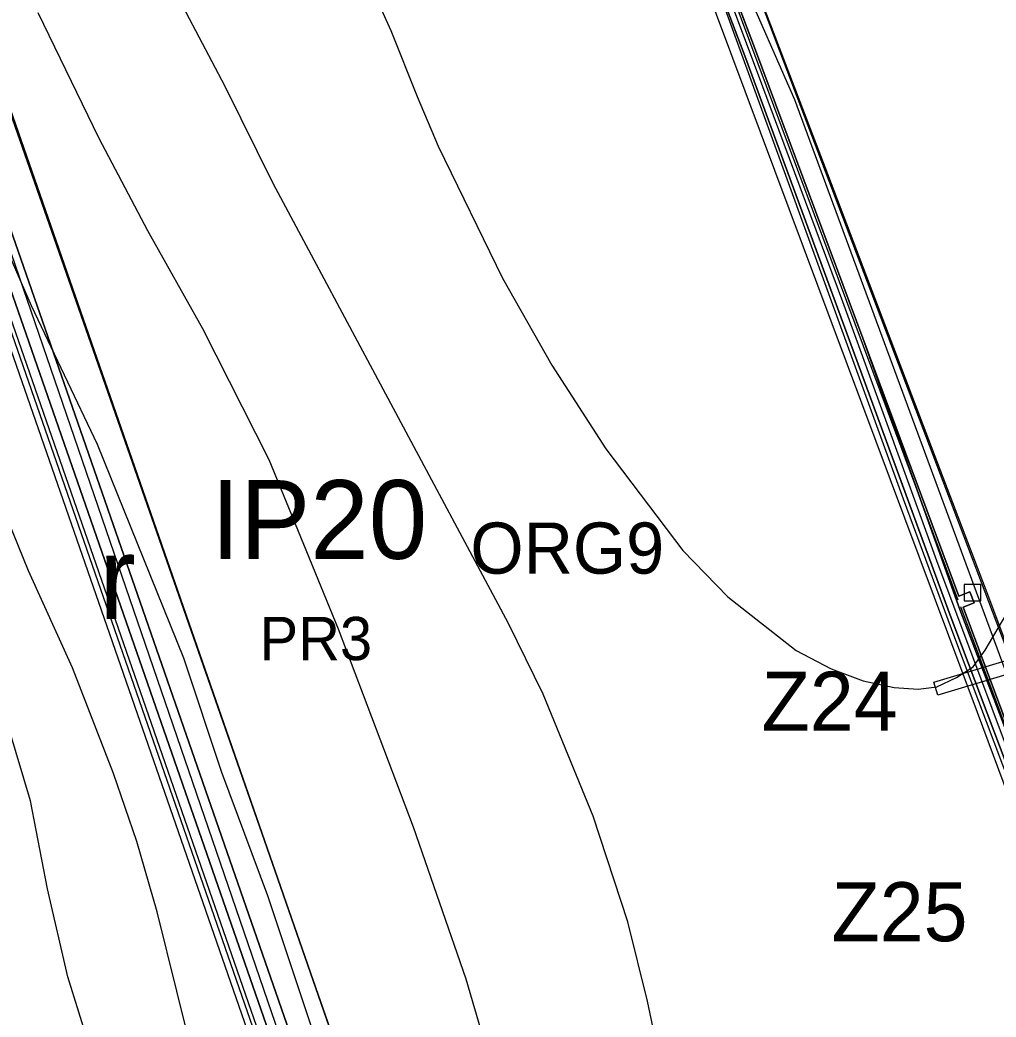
# Model space of a CAD drawing. Extents: x -1900516 to -575031, y -3809306 to -1157387.
# Drawn here: x -577640.4 to -577392.2, y -1160178.7 to -1159925.3 of the extents above; entities that cross this region are included whole.
import ezdxf

# ---------------------------------------------------------------- set-up
doc = ezdxf.new("R2010")
doc.units = 0
for name, color, linetype in [('01_PARCELY_NÁVRH_PC', 7, 'Continuous'), ('01_PARCELY_NÁVRH_ZPF', 7, 'Continuous'), ('01_PARCELY_NÁVRH_ŽP', 7, 'Continuous'), ('01_PRVKY PSZ', 7, 'Continuous'), ('01_VRSTEVNICE', 7, 'Continuous'), ('02_KULTURY STAV', 7, 'Continuous'), ('03_PC_NÁVRH', 7, 'Continuous'), ('03_PC_OBJEKTY_NÁVRH', 7, 'Continuous'), ('04_ZPF_OP_ORGAN', 7, 'Continuous'), ('04_ZPF_OP_TECH', 7, 'Continuous'), ('06_ÚSES_IP', 7, 'Continuous')]:
    doc.layers.add(name, color=color, linetype=linetype)

msp = doc.modelspace()

# ---------------------------------------------------------------- linework, layer by layer
at = {"layer": '01_PARCELY_NÁVRH_PC'}
for points in [[(-577753.04, -1159687.32), (-577664.31, -1159942.39), (-577575.58, -1160197.46), (-577415.22, -1160739.77)], [(-577411.01, -1160741.1), (-577572.25, -1160196.39), (-577749.83, -1159685.88)], [(-577339.4, -1160255.88), (-577396.93, -1160101.31), (-577466.92, -1159914.04)], [(-577460.31, -1159914.61), (-577453.33, -1159932.98), (-577439.7, -1159969.56), (-577426.08, -1160006.13), (-577401.63, -1160071.68), (-577398.83, -1160070.6), (-577397.75, -1160073.4), (-577400.55, -1160074.48), (-577370.3, -1160155.56)]]:
    msp.add_lwpolyline(points, dxfattribs=at)
at = {"layer": '01_PARCELY_NÁVRH_ZPF'}
msp.add_lwpolyline([(-577839, -1159515.78), (-577830.98, -1159509.8), (-577735.67, -1159680.95), (-577558.23, -1160191.06), (-577396.61, -1160736.87), (-577406.21, -1160739.69), (-577567.67, -1160194.34), (-577745.11, -1159684.23)], close=True, dxfattribs=at)
at = {"layer": '01_PARCELY_NÁVRH_ŽP'}
msp.add_lwpolyline([(-577843.01, -1159518.77), (-577839, -1159515.78), (-577745.11, -1159684.23), (-577567.67, -1160194.34), (-577406.21, -1160739.69), (-577411.01, -1160741.1), (-577572.25, -1160196.39), (-577749.83, -1159685.88)], close=True, dxfattribs=at)
for points in [[(-577370.3, -1160155.56), (-577400.55, -1160074.48), (-577397.75, -1160073.4), (-577398.83, -1160070.6), (-577401.63, -1160071.68), (-577426.08, -1160006.13), (-577431.84, -1159990.66), (-577432.89, -1159987.84), (-577439.7, -1159969.56), (-577453.33, -1159932.98), (-577460.31, -1159914.61)], [(-577452.6, -1159918.5), (-577435.76, -1159962.64), (-577418.93, -1160006.79), (-577406.38, -1160039.66), (-577393.83, -1160072.53), (-577378.66, -1160113.06)]]:
    msp.add_lwpolyline(points, dxfattribs=at)
at = {"layer": '01_PRVKY PSZ'}
msp.add_lwpolyline([(-577400.3, -1160072.94), (-577396.08, -1160072.94), (-577396.08, -1160068.72), (-577400.3, -1160068.72)], close=True, dxfattribs=at)
at = {"layer": '01_VRSTEVNICE'}
for points in [[(-577388.49, -1160352.19), (-577400.24, -1160353.87), (-577408.07, -1160353.03), (-577413.94, -1160351.07), (-577423.87, -1160344.08), (-577430.16, -1160337.93), (-577437.71, -1160328.98), (-577446.8, -1160315.56), (-577453.79, -1160299.9), (-577457.42, -1160288.72), (-577468.75, -1160239.5), (-577476.58, -1160194.76), (-577480.78, -1160174.62), (-577485.81, -1160154.49), (-577494.62, -1160127.64), (-577507.34, -1160096.6), (-577516.15, -1160078.7), (-577575.99, -1159966.85), (-577588.16, -1159942.24), (-577608.01, -1159904.49)], [(-577555.58, -1159907), (-577546.07, -1159927.98), (-577539.36, -1159944.76), (-577534.05, -1159957.34), (-577517.69, -1159990.9), (-577505.1, -1160012.99), (-577491.4, -1160034.24), (-577471.83, -1160060.11), (-577460.36, -1160071.85), (-577443.02, -1160085.55), (-577434.08, -1160090.17), (-577425.96, -1160093.25), (-577418.14, -1160094.92), (-577412.02, -1160095.37), (-577407.23, -1160094.73), (-577402.27, -1160092.38), (-577397.98, -1160089.69), (-577394.93, -1160085.42), (-577388.35, -1160074.23)], [(-577676.24, -1159908.96), (-577637.51, -1159997.89), (-577620.74, -1160033.12), (-577598.78, -1160087.37), (-577589.14, -1160116.46), (-577577.39, -1160147.78), (-577564.25, -1160187.21), (-577550.41, -1160232.23), (-577540.9, -1160259.63), (-577525.52, -1160317.24), (-577518.67, -1160337.37), (-577510, -1160359.74), (-577501.19, -1160379.88), (-577490.14, -1160401.97), (-577460.08, -1160458.74), (-577450.01, -1160482.23), (-577437.01, -1160520.26), (-577430.3, -1160533.68), (-577424.43, -1160542.63), (-577414.08, -1160553.68), (-577402.76, -1160562.34), (-577396.56, -1160565.12), (-577392.69, -1160566.26), (-577380.38, -1160567.52)], [(-577445.82, -1160575.91), (-577455.19, -1160551.86), (-577484.69, -1160493.69), (-577499.37, -1160457.9), (-577524.96, -1160413.16), (-577541.46, -1160379.6), (-577551.52, -1160354.99), (-577554.46, -1160344.08), (-577564.25, -1160292.91), (-577572.5, -1160259.35), (-577576.41, -1160245.93), (-577595.43, -1160192.24), (-577605.49, -1160151.97), (-577610.67, -1160134.07), (-577616.54, -1160116.74), (-577627.03, -1160089.89), (-577638.21, -1160065.28), (-577648.28, -1160040.67), (-577674.85, -1159982.51), (-577703.51, -1159915.39)], [(-577477.56, -1160580.1), (-577487.35, -1160562.2), (-577504.27, -1160535.36), (-577513.77, -1160517.46), (-577518.95, -1160504.04), (-577530.55, -1160463.77), (-577539.36, -1160436.93), (-577562.29, -1160387.71), (-577569.56, -1160369.81), (-577574.18, -1160356.39), (-577578.93, -1160338.49), (-577583.82, -1160316.12), (-577588.72, -1160289.27), (-577595.15, -1160262.43), (-577603.26, -1160235.58), (-577622.55, -1160186.37), (-577628.15, -1160168.47), (-577633.32, -1160146.1), (-577637.65, -1160123.73), (-577642.97, -1160105.83), (-577650.38, -1160087.93), (-577681.42, -1160029.77), (-577694.28, -1160002.92), (-577727.28, -1159922.38)], [(-577385.99, -1160457.5), (-577392.69, -1160453), (-577404.71, -1160442.38), (-577410.17, -1160436.36), (-577438.83, -1160397.35), (-577455.61, -1160381), (-577460.5, -1160375.26), (-577475.46, -1160352.75), (-577484.13, -1160335.97), (-577490.98, -1160314.16), (-577497.97, -1160284.24), (-577503.7, -1160260.19), (-577509.02, -1160234.18), (-577515.31, -1160208.74), (-577526.92, -1160169.03), (-577540.34, -1160130.44), (-577559.35, -1160080.1), (-577576.97, -1160037.04), (-577593.89, -1160003.76), (-577607.87, -1159978.87), (-577620.18, -1159955.38), (-577635.7, -1159923.5)]]:
    msp.add_lwpolyline(points, dxfattribs=at)
at = {"layer": '02_KULTURY STAV'}
for points in [[(-577467.29, -1159896.24), (-577453.33, -1159932.98), (-577426.08, -1160006.13), (-577401.42, -1160075.08), (-577370.49, -1160156.2), (-577333.27, -1160255.27), (-577298.33, -1160349.58), (-577255.83, -1160462.25), (-577212.61, -1160578.71), (-577201.04, -1160612.07), (-577190.36, -1160647.55), (-577192.78, -1160650.6), (-577205.01, -1160610.86), (-577216.17, -1160579.05), (-577258.9, -1160462.99), (-577301.25, -1160350.43), (-577336.45, -1160256.2), (-577373.43, -1160157.08), (-577404.1, -1160075.85), (-577429.49, -1160006.74), (-577455.85, -1159935.12), (-577470.06, -1159897.62)], [(-577467.29, -1159896.24), (-577453.33, -1159932.98), (-577426.08, -1160006.13), (-577401.42, -1160075.08), (-577370.49, -1160156.2), (-577333.27, -1160255.27), (-577298.33, -1160349.58), (-577255.83, -1160462.25), (-577212.61, -1160578.71), (-577201.04, -1160612.07), (-577190.36, -1160647.55), (-577192.78, -1160650.6), (-577205.01, -1160610.86), (-577216.17, -1160579.05), (-577258.9, -1160462.99), (-577301.25, -1160350.43), (-577336.45, -1160256.2), (-577373.43, -1160157.08), (-577404.1, -1160075.85), (-577429.49, -1160006.74), (-577455.85, -1159935.12), (-577470.06, -1159897.62)], [(-577470.06, -1159897.62), (-577455.85, -1159935.12), (-577429.49, -1160006.74), (-577404.1, -1160075.85), (-577373.43, -1160157.08)], [(-577370.49, -1160156.2), (-577401.42, -1160075.08), (-577426.08, -1160006.13), (-577453.33, -1159932.98), (-577467.29, -1159896.24)]]:
    msp.add_lwpolyline(points, dxfattribs=at)
at = {"layer": '03_PC_NÁVRH'}
for points in [[(-577852.72, -1159506.48), (-577752.12, -1159686.91), (-577663.38, -1159942.04), (-577574.63, -1160197.16), (-577494.03, -1160469.44), (-577413.43, -1160741.72), (-577409.44, -1160760.16), (-577405.46, -1160778.6), (-577404.78, -1160811.14), (-577404.11, -1160843.67), (-577405.36, -1160862.53), (-577413.18, -1160879.92)], [(-577468.49, -1159896.92), (-577451.55, -1159942.19), (-577431.24, -1159996.8), (-577419.31, -1160029.74), (-577407.38, -1160062.68), (-577393.28, -1160100.19), (-577379.17, -1160137.7), (-577369.2, -1160164.21), (-577359.23, -1160190.72), (-577347.24, -1160222.62), (-577335.24, -1160254.52), (-577323.42, -1160286.41), (-577311.61, -1160318.3), (-577296.5, -1160359.08), (-577283.87, -1160391.96), (-577271.6, -1160425.47), (-577255.74, -1160466.47), (-577240.46, -1160507.72), (-577226.24, -1160546.13), (-577205.17, -1160605.16), (-577209.24, -1160674.44)]]:
    msp.add_lwpolyline(points, dxfattribs=at)
at = {"layer": '03_PC_OBJEKTY_NÁVRH'}
msp.add_line((-577401.22, -1160074.31), (-577331.36, -1160261.47), dxfattribs=at)
for points in [[(-577472.39, -1159887.87), (-577465.26, -1159902.88), (-577415.61, -1160035.76), (-577401.96, -1160072.68)], [(-577407.01, -1160096.9), (-577408.01, -1160093.55), (-577387.9, -1160087.52), (-577386.89, -1160090.87), (-577407.01, -1160096.9)]]:
    msp.add_lwpolyline(points, dxfattribs=at)
at = {"layer": '04_ZPF_OP_ORGAN'}
for points in [[(-577736.21, -1159681.76), (-577557.78, -1160192.42), (-577478.69, -1160459.31), (-577399.6, -1160726.19), (-577414.36, -1160729.48), (-577402.95, -1160778.75), (-577403.17, -1160863.65), (-577406.35, -1160871.45), (-577348.56, -1160810.13), (-577276.5, -1160744.04), (-577211.82, -1160674.2), (-577207.7, -1160605.51), (-577266.01, -1160446.85), (-577273.94, -1160426.35), (-577280.08, -1160409.59), (-577355.58, -1160207.55), (-577371.54, -1160165.09), (-577388.56, -1160119.83), (-577402.67, -1160082.31), (-577415.69, -1160047.07), (-577470.06, -1159897.62)], [(-577736.21, -1159681.76), (-577557.78, -1160192.42), (-577478.69, -1160459.31), (-577399.6, -1160726.19), (-577414.36, -1160729.48), (-577402.95, -1160778.75), (-577403.17, -1160863.65), (-577406.35, -1160871.45), (-577348.56, -1160810.13), (-577276.5, -1160744.04), (-577211.82, -1160674.2), (-577207.7, -1160605.51), (-577266.01, -1160446.85), (-577273.94, -1160426.35), (-577280.08, -1160409.59), (-577355.58, -1160207.55), (-577371.54, -1160165.09), (-577388.56, -1160119.83), (-577402.67, -1160082.31), (-577415.69, -1160047.07), (-577470.06, -1159897.62)], [(-577415.11, -1160739.73), (-577536.72, -1160334.04), (-577577.01, -1160197.93), (-577665.74, -1159942.86), (-577754.41, -1159687.94)], [(-577415.11, -1160739.73), (-577536.72, -1160334.04), (-577577.01, -1160197.93), (-577665.74, -1159942.86), (-577754.41, -1159687.94)], [(-577459.5, -1159900.7), (-577268.63, -1160403.6), (-577226.23, -1160517.67), (-577205.21, -1160575.79), (-577195.15, -1160607.32), (-577201.04, -1160612.07), (-577190.36, -1160647.55), (-577124.19, -1160566.29), (-576996.28, -1160433.38), (-576998.11, -1160400.12), (-576995.54, -1160394.88), (-577116.07, -1160109.26), (-577240.74, -1159787.12)], [(-577459.5, -1159900.7), (-577268.63, -1160403.6), (-577226.23, -1160517.67), (-577205.21, -1160575.79), (-577195.15, -1160607.32), (-577201.04, -1160612.07), (-577190.36, -1160647.55), (-577124.19, -1160566.29), (-576996.28, -1160433.38), (-576998.11, -1160400.12), (-576995.54, -1160394.88), (-577116.07, -1160109.26), (-577240.74, -1159787.12)]]:
    msp.add_lwpolyline(points, dxfattribs=at)
at = {"layer": '04_ZPF_OP_TECH'}
msp.add_lwpolyline([(-577830.98, -1159509.8), (-577838.6, -1159515.48), (-577843.01, -1159518.77), (-577749.83, -1159685.88), (-577572.25, -1160196.39), (-577411.01, -1160741.1), (-577396.61, -1160736.87), (-577558.23, -1160191.06), (-577735.67, -1159680.95)], close=True, dxfattribs=at)
msp.add_lwpolyline([(-577843.01, -1159518.77), (-577749.83, -1159685.88), (-577572.25, -1160196.39), (-577411.01, -1160741.1), (-577396.61, -1160736.87), (-577558.23, -1160191.06), (-577735.67, -1159680.95), (-577830.98, -1159509.8)], dxfattribs=at)
at = {"layer": '06_ÚSES_IP'}
for points in [[(-577693.94, -1159475.92), (-577599.09, -1159647.45), (-577548.09, -1159738.45), (-577470.36, -1159884.07), (-577443.46, -1159945.51), (-577333.28, -1160243.95), (-577197.15, -1160604.94)], [(-577408.37, -1160740.32), (-577567.31, -1160203.73), (-577687.66, -1159853.3), (-577746.88, -1159685.05), (-577840.8, -1159517.12)]]:
    msp.add_lwpolyline(points, dxfattribs=at)

# ---------------------------------------------------------------- texts
at = {"layer": '02_KULTURY STAV'}
msp.add_text('r', height=21, dxfattribs=at).set_placement((-577620.24, -1160077.52))
msp.add_text('r', height=21, dxfattribs=at).set_placement((-577620.24, -1160077.52))
at = {"layer": '03_PC_OBJEKTY_NÁVRH'}
for s, p in [('Z24', (-577451.79, -1160105.92)), ('Z25', (-577434.02, -1160159.41))]:
    msp.add_text(s, height=15, dxfattribs=at).set_placement(p)
at = {"layer": '04_ZPF_OP_ORGAN'}
msp.add_text('ORG9', height=13, dxfattribs=at).set_placement((-577525.84, -1160066))
at = {"layer": '04_ZPF_OP_TECH'}
msp.add_text('PR3', height=11, dxfattribs=at).set_placement((-577579.43, -1160087.98))
at = {"layer": '06_ÚSES_IP'}
msp.add_text('IP20', height=20, dxfattribs=at).set_placement((-577591.82, -1160062.23))

doc.saveas('drawing.dxf')
